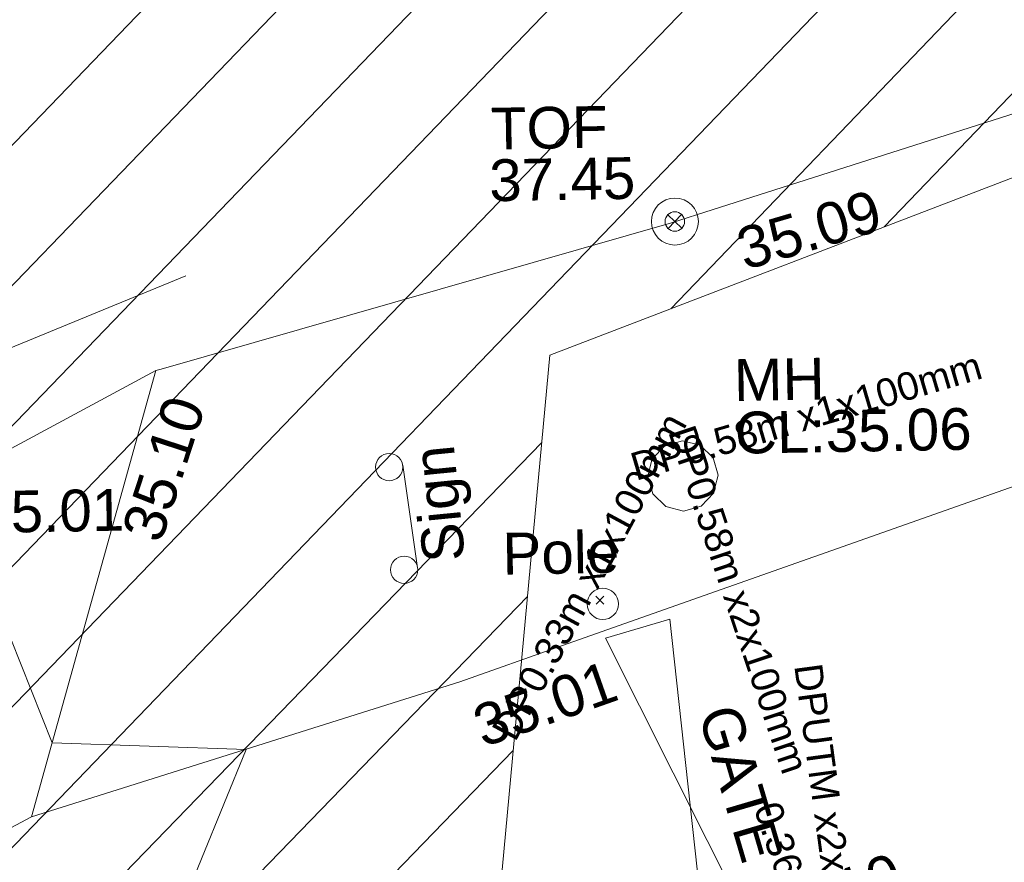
# Model space of a CAD drawing. Header units: millimetres. Extents: x -290717 to 520720, y -103372 to 287762.
# Tile 372 of 375: x 414136 to 422972, y 248456 to 256019. Entities that reach past the tile are written whole.
import ezdxf

# ---------------------------------------------------------------- set-up
doc = ezdxf.new("R2010")
doc.units = ezdxf.units.MM
for name, pattern in [('IMPORT-HIDDEN2 _3_', [4762.5, 3175, -1587.5]), ('IMPORT-UG_ELEC_QLB2 _2_', [2500, 1500, -300.0000000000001, 0, -50, 150, -300.0000000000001, 0, -200]), ('IMPORT-UG_ELEC_STREET LIGHTING_QLB2 _2_', [2700, 1500, -300.0000000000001, 0, -250, 150, -300.0000000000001, 0, -200])]:
    doc.linetypes.add(name, pattern=pattern)
for name, color, linetype, lineweight, true_color in [('00__TOPO__TOP_OF_FENCE_SYMBOL', 7, 'Continuous', 9, 0x666666), ('00_TOPO_FURN_POLE', 7, 'Continuous', 9, 0x666666), ('00_TOPO_FURN_SIGN', 7, 'Continuous', 9, 0x666666), ('00_TOPO_SERV_MH', 7, 'Continuous', 9, 0x666666), ('00_UAV_FENCE', 7, 'Continuous', 9, 0x264c2f), ('00_UAV_FORM_LINES', 7, 'Continuous', 9, 0x666666), ('00_UAV_FURN_POLE', 7, 'Continuous', 9, 0x666666), ('00_UAV_FURN_SIGN', 6, 'Continuous', 9, 0xff00ff), ('00_UAV_GATE', 7, 'Continuous', 9, 0xa50000), ('00_UAV_KERB_TOP', 7, 'Continuous', 9, 0xa500a5), ('00_UAV_LEVEL_SPOT', 7, 'Continuous', 9, 0x666666), ('00_UAV_TOP_OF_FENCE', 6, 'Continuous', 9, 0xff00ff), ('01_DTM_CONTOUR_MJR', 7, 'Continuous', 9, 0x7f3f00), ('12333-PUM-2D-U-0001-C01 - Rev2_REVIT IMPORT_dwg', 7, 'Continuous', 9, 0x767676), ('PUM-CHAMBER EXTENTS', 6, 'IMPORT-HIDDEN2 _3_', 9, 0xff00ff), ('PUM-ELECTRIC-MH', 1, 'Continuous', 9, 0xff0000), ('PUM-ELECTRIC-QLB2', 1, 'IMPORT-UG_ELEC_QLB2 _2_', 9, 0xff0000), ('PUM-UNABLE TO SURVEY', 190, 'Continuous', 9, 0x7f00ff)]:
    doc.layers.add(name, color=color, linetype=linetype, lineweight=lineweight, true_color=true_color)
doc.layers.add('00_UAV_ROAD_EDGE', color=7, linetype='Continuous', lineweight=9)
doc.layers.add('GEN-TEXT', color=7, linetype='Continuous', lineweight=9)
doc.styles.add('Arial_1', font='arial.ttf', dxfattribs={"height": 250})
doc.styles.add('Swis721 Lt BT_2', font='swissl.ttf', dxfattribs={"height": 375})

# ---------------------------------------------------------------- blocks, each defined once
blk = doc.blocks.new('12333-PUM-2D-U-0001-C01 - Rev2_REVIT IMPORT_dwg_POLE_2-2077241-Site Location Plan Existing')
at = {"layer": '00_TOPO_FURN_POLE', "color": 254, "true_color": 0xcccccc}
blk.add_circle((0, 0), 375.0000000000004, dxfattribs=at)
blk = doc.blocks.new('12333-PUM-2D-U-0001-C01 - Rev2_REVIT IMPORT_dwg__U87-2077617-Site Location Plan Existing')
at = {"layer": '00_UAV_GATE', "color": 9, "true_color": 0xe1aaaa, "flags": 128}
blk.add_lwpolyline([(289.1467817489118, 79.96335788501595), (-289.1467817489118, -79.96335788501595), (-598.8532181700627, 3290.963357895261), (-1177.146781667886, 3131.036642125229)], close=True, dxfattribs=at)
blk = doc.blocks.new('12333-PUM-2D-U-0001-C01 - Rev2_REVIT IMPORT_dwg_MSL_Node_LineworkTOF-2077248-Site Location Plan Existing')
at = {"layer": '00__TOPO__TOP_OF_FENCE_SYMBOL', "color": 254, "true_color": 0xcccccc, "flags": 128}
for points in [[(165.3591892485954, 165.3591892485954), (0, 0), (-165.3591892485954, 165.3591892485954)], [(165.3591892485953, -165.3591892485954), (0, 0), (-165.3591892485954, -165.3591892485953)]]:
    blk.add_lwpolyline(points, dxfattribs=at)
at = {"layer": '00__TOPO__TOP_OF_FENCE_SYMBOL', "color": 254, "true_color": 0xcccccc}
for radius in [562.5594001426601, 233.853208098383]:
    blk.add_circle((0, 0), radius, dxfattribs=at)
blk = doc.blocks.new('12333-PUM-2D-U-0001-C01 - Rev2_REVIT IMPORT_dwg_MSL_Sign_SYM-2077636-Site Location Plan Existing')
at = {"layer": '00_TOPO_FURN_SIGN', "color": 254, "true_color": 0xcccccc}
blk.add_line((1862.281444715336, 0), (-1862.281444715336, 0), dxfattribs=at)
for centre, radius in [((-1862.281444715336, -488.8448533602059), 488.8448533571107), ((1862.281444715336, -488.8448533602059), 488.8448533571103)]:
    blk.add_circle(centre, radius, dxfattribs=at)
blk = doc.blocks.new('12333-PUM-2D-U-0001-C01 - Rev2_REVIT IMPORT_dwg_MGS62954_T2_Galway_ITM_3d_Rev1-2077680-Site Location Plan Existing')
at = {"layer": '00_UAV_FENCE', "color": 254, "true_color": 0xcccccc, "flags": 128}
blk.add_lwpolyline([(534331332.3065, 725803754.694), (534326543.5139202, 725802317.2921587), (534326318.3065, 725802249.6940001), (534321715.5728915, 725801017.3491951), (534321668.3065, 725801004.694), (534320481.3065001, 725797020.6940001), (534319775.973277, 725796660.9665285), (534319712.4583463, 725796628.573236)], dxfattribs=at)
at = {"layer": '00_UAV_FORM_LINES', "color": 254, "true_color": 0xcccccc, "flags": 128}
for points in [[(534321952.5355, 725801850.903), (534317431.5355, 725800082.9030001), (534314914.5355, 725799295.903), (534311931.5355, 725798832.9030001), (534311152.5355, 725798768.9030001), (534310617.5355, 725798710.9030001), (534310110.5355, 725798567.903), (534309636.5355001, 725798365.9030001), (534308970.5355, 725797961.903), (534308688.5355, 725797785.9030001), (534308346.5355, 725797564.9030001), (534306999.0134682, 725796992.0943902)], [(534321668.3065, 725801004.694), (534318854.5355001, 725799553.9030001), (534316561.5355, 725798627.903), (534313934.5355, 725797923.9030002), (534312017.5355, 725797550.9030001), (534309351.9024296, 725797243.2800387)]]:
    blk.add_lwpolyline(points, dxfattribs=at)
at = {"layer": '00_UAV_ROAD_EDGE', "color": 254, "true_color": 0xcccccc, "flags": 128}
blk.add_lwpolyline([(534320481.3065002, 725797020.6940002), (534324346.3065, 725798164.6940001), (534325265.7075941, 725798470.9931043), (534329821.3065, 725799988.6940001), (534330009.8422629, 725800049.8528881), (534334765.43186, 725801592.512841), (534334852.3065, 725801620.6940001), (534337896.7353081, 725802590.4703279), (534337402.834143, 725804229.0499352), (534336228.3065, 725808125.694), (534335803.2763337, 725808952.9792106), (534333518.5451298, 725813400.0149407), (534332197.3065001, 725815971.6940001), (534331154.1407225, 725817802.9150168), (534328754.3065, 725822015.6940002), (534328674.0743663, 725822141.397082), (534325985.7716391, 725826353.274817), (534323789.8275001, 725829793.7535002), (534323548.3663774, 725830131.2141056)], dxfattribs=at)
at = {"layer": '01_DTM_CONTOUR_MJR', "color": 254, "true_color": 0xcccccc, "flags": 128}
blk.add_lwpolyline([(534321583.273838, 725795642.1787554), (534322420.0000001, 725797590.0000001), (534320680.0000002, 725797680.0000002), (534319790.0000001, 725800030.0000001)], dxfattribs=at)
at = {"xscale": 0.375, "yscale": 0.375, "zscale": 0.375}
for name, p in [('12333-PUM-2D-U-0001-C01 - Rev2_REVIT IMPORT_dwg_MSL_Node_LineworkTOF-2077248-Site Location Plan Existing', (534326348.0798658, 725802261.2851133)), ('12333-PUM-2D-U-0001-C01 - Rev2_REVIT IMPORT_dwg_POLE_2-2077241-Site Location Plan Existing', (534325641.5355001, 725798840.9030001))]:
    blk.add_blockref(name, p, dxfattribs=at)
at = {"xscale": 0.2499999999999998, "yscale": 0.2499999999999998, "zscale": 0.2499999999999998, "rotation": 277.2566279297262}
blk.add_blockref('12333-PUM-2D-U-0001-C01 - Rev2_REVIT IMPORT_dwg_MSL_Sign_SYM-2077636-Site Location Plan Existing', (534323926.8348253, 725799655.9799999), dxfattribs=at)
blk.add_blockref('12333-PUM-2D-U-0001-C01 - Rev2_REVIT IMPORT_dwg__U87-2077617-Site Location Plan Existing', (534326838.5355, 725795401.9030001))
at = {"layer": '00_TOPO_SERV_MH', "char_height": 375, "attachment_point": 1, "line_spacing_factor": 1.005061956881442, "style": 'Swis721 Lt BT_2'}
for s, insert, width in [('MH', (534326852.5549275, 725801015.9244057), 949.779278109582), ('CL:35.06', (534326852.5549275, 725800542.8311906), 2440.932744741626)]:
    blk.add_mtext(s, dxfattribs=dict(at, insert=insert, width=width))
at = {"layer": '00_UAV_FENCE', "color": 251, "true_color": 0x666666, "char_height": 375, "width": 1495.902363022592, "attachment_point": 1, "line_spacing_factor": 1.005061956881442, "style": 'Swis721 Lt BT_2'}
for s, insert, rotation in [('35.09', (534326868.6383699, 725802174.0144539), 15.393025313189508), ('35.10', (534321329.8517408, 725799565.545428), 70.96405012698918)]:
    blk.add_mtext(s, dxfattribs=dict(at, insert=insert, rotation=rotation))
at = {"layer": '00_UAV_FURN_POLE', "insert": (534324748.5281375, 725799494.0538669), "char_height": 375, "width": 1191.972994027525, "attachment_point": 1, "line_spacing_factor": 1.005061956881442, "style": 'Swis721 Lt BT_2'}
blk.add_mtext('Pole', dxfattribs=at)
at = {"layer": '00_UAV_FURN_SIGN', "color": 251, "true_color": 0x666666, "insert": (534324039.1440569, 725799227.3238395), "char_height": 375, "width": 1206.219683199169, "attachment_point": 1, "rotation": 94.61188750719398, "line_spacing_factor": 1.005061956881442, "style": 'Swis721 Lt BT_2'}
blk.add_mtext('Sign', dxfattribs=at)
at = {"layer": '00_UAV_GATE', "color": 251, "true_color": 0x666666, "insert": (534326840.0274331, 725797946.2148511), "char_height": 375, "width": 1567.13580888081, "attachment_point": 1, "rotation": 285.40783004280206, "line_spacing_factor": 1.005061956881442, "style": 'Swis721 Lt BT_2'}
blk.add_mtext('GATE', dxfattribs=at)
at = {"layer": '00_UAV_KERB_TOP', "color": 251, "true_color": 0x666666, "insert": (534326954.441619, 725796163.8941609), "char_height": 375, "width": 1495.902363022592, "attachment_point": 1, "rotation": 18.05566976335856, "line_spacing_factor": 1.005061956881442, "style": 'Swis721 Lt BT_2'}
blk.add_mtext('35.10', dxfattribs=at)
at = {"layer": '00_UAV_LEVEL_SPOT', "insert": (534320051.8765643, 725799949.1441548), "char_height": 375, "width": 1495.902363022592, "attachment_point": 1, "line_spacing_factor": 1.005061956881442, "style": 'Swis721 Lt BT_2'}
blk.add_mtext('35.01', dxfattribs=at)
at = {"layer": '00_UAV_ROAD_EDGE', "color": 251, "true_color": 0x666666, "insert": (534324427.2617353, 725797925.8772099), "char_height": 375, "width": 1495.902363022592, "attachment_point": 1, "rotation": 18.4255298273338, "line_spacing_factor": 1.005061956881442, "style": 'Swis721 Lt BT_2'}
blk.add_mtext('35.01', dxfattribs=at)
at = {"layer": '00_UAV_TOP_OF_FENCE', "color": 251, "true_color": 0x666666, "char_height": 375, "attachment_point": 1, "line_spacing_factor": 1.005061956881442, "style": 'Swis721 Lt BT_2'}
for s, insert, width in [('TOF', (534324711.4297192, 725803310.1000347), 1163.479615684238), ('37.45', (534324689.0060774, 725802846.7233299), 1495.902363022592)]:
    blk.add_mtext(s, dxfattribs=dict(at, insert=insert, width=width))
blk = doc.blocks.new('12333-PUM-2D-U-0001-C01 - Rev2_REVIT IMPORT_dwg-1620468-Site Location Plan Existing')
at = {"layer": 'PUM-CHAMBER EXTENTS', "true_color": 0xfff4d4}
h = blk.add_hatch(dxfattribs=at)
h.set_pattern_fill('FP_14', style=0, pattern_type=2)
h.set_pattern_definition([(45, (-533641079.65, -725615854.3560001), (-618.7184335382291, 618.7184335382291), [])])
h.paths.add_polyline_path([(548820.3501529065, 143595.6438214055), (598554.7265481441, 155705.0015586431), (665880.350152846, 173780.643821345), (683590.8699340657, 180379.6662089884), (684126.292145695, 185226.5029211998), (699646.6566527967, 190872.8378213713), (682988.0270851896, 214267.7933273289), (606098.2658213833, 215609.9091025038), (611594.7356529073, 198837.6438862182), (620808.8827925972, 194892.6093451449), (622809.8820558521, 181730.4029184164), (546425.3200724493, 167969.8622055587), (546575.8377649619, 166438.0438213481), (546752.1501529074, 166438.0438213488), (546742.8316869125, 165904.1892620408), (546628.8411191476, 165898.6287465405), (546695.6373264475, 165218.8438213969), (546866.4501528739, 165218.8438214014), (546857.1396212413, 164685.44382141), (546748.0496345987, 164685.443821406), (546816.1401362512, 163992.4868641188), (546980.7501529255, 163999.6438213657), (547018.8501528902, 163466.243821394), (546868.4915593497, 163459.7064912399), (546935.2364494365, 162780.4438213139), (547056.9501529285, 162780.4438213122), (547056.9501528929, 162323.2438213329), (546980.1612849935, 162323.2438213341), (547055.375663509, 161557.7871773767), (547133.1501528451, 161561.2438213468), (547171.2501528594, 161104.0438213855), (547100.264113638, 161100.9574718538), (547167.3480998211, 160418.2438213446), (547285.5501528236, 160418.2438213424), (547285.5501528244, 159884.8438213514), (547219.7604079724, 159884.8438213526), (547286.664106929, 159203.9649537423), (547399.8501529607, 159199.0438213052), (547361.7501529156, 158665.643821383), (547339.521844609, 158666.0318179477), (547526.6396990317, 156761.7336279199), (547552.250152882, 156760.6438213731), (547555.1797682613, 156471.2813760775), (547638.9409207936, 155618.8442227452), (547666.5501528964, 155617.6438213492), (547669.1799035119, 155311.102130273), (547744.1895742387, 154547.7287972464), (547818.950152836, 154550.8438213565), (547809.6327004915, 154017.0473340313), (547796.3901281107, 154016.4838203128), (547863.8113582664, 153330.3380382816), (547895.1501528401, 153331.6438213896), (547933.2501528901, 152798.2438213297), (547916.1638860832, 152797.5464226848), (547983.733439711, 152109.8911528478), (548047.5501528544, 152112.4438213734), (548085.6501528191, 151579.0438214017), (548036.0897145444, 151577.0614038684), (548096.0084987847, 150967.2680053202), (548123.7501529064, 150969.4438213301), (548161.850152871, 150436.0438213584), (548148.313419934, 150434.9608827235), (548720.0288377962, 144616.6137303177)])
h.paths.add_polyline_path([(507602.6006529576, 195456.4678212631), (521342.9320607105, 197371.1634294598), (539189.5091527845, 196672.9153214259), (560381.4725447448, 200828.819264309), (577694.2496529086, 209009.0883214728), (593968.6270046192, 215821.6327356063), (467149.496982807, 218035.2688842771), (468398.9507812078, 211588.5258330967), (490993.690740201, 198483.5081887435), (503467.5815323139, 197676.0129840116), (507337.4300206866, 195598.8028811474)])
at = {"layer": 'GEN-TEXT', "color": 253, "true_color": 0xaaaaaa}
for p, q in [((684500.9948138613, 182985.2884822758), (684571.7054919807, 183055.999160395)), ((684571.7054919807, 182985.2884822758), (684500.9948138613, 183055.999160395))]:
    blk.add_line(p, q, dxfattribs=at)
at = {"layer": 'PUM-ELECTRIC-MH', "color": 21, "true_color": 0xffaaaa, "flags": 128}
blk.add_lwpolyline([(685617.1416189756, 184123.1438213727), (685574.833584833, 184281.0395543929), (685459.2458859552, 184396.6272532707), (685301.350152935, 184438.9352874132), (685143.4544199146, 184396.6272532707), (685027.866721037, 184281.0395543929), (685012.8754890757, 184225.0915152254), (684985.5586868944, 184123.1438213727), (685027.866721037, 183965.2480883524), (685143.4544199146, 183849.6603894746), (685301.350152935, 183807.3523553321), (685459.2458859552, 183849.6603894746), (685574.833584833, 183965.2480883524), (685589.8248167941, 184021.19612752)], close=True, dxfattribs=at)
at = {"layer": 'PUM-UNABLE TO SURVEY', "color": 7, "true_color": 0xfff4d4, "flags": 128}
blk.add_lwpolyline([(548148.3134199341, 150434.9608827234), (548820.3501529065, 143595.6438214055), (598554.7265481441, 155705.0015586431), (665880.350152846, 173780.643821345), (683590.8699340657, 180379.6662089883), (684126.292145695, 185226.5029211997), (699646.6566527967, 190872.8378213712), (682988.0270851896, 214267.7933273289)], dxfattribs=at)
blk.add_blockref('12333-PUM-2D-U-0001-C01 - Rev2_REVIT IMPORT_dwg_MGS62954_T2_Galway_ITM_3d_Rev1-2077680-Site Location Plan Existing', (-533641079.6498471, -725615854.3561786))
at = {"layer": 'PUM-ELECTRIC-QLB2', "char_height": 250, "attachment_point": 2, "line_spacing_factor": 0.9417779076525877, "style": 'Arial_1'}
for s, insert, width, rotation in [('DP0.58m x1x100mm', (686382.9058190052, 184760.9766743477), 3893.2779916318, 15.468543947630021), ('DP0.33m x1x100mm', (684335.4117132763, 183296.852512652), 3893.2779916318, 60.625959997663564), ('DP0.58m x2x100mm', (685901.1277266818, 183042.2215227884), 3893.2779916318, 287.45655813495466), ('DPUTM x2xUTSmm', (686701.2590751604, 180861.1740496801), 3767.787112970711, 276.660425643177), ('0.36m', (686265.8758460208, 180744.6526904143), 1160.025439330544, 287.45655813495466)]:
    blk.add_mtext(s, dxfattribs=dict(at, insert=insert, width=width, rotation=rotation))

msp = doc.modelspace()

# ---------------------------------------------------------------- block references
at = {"layer": '12333-PUM-2D-U-0001-C01 - Rev2_REVIT IMPORT_dwg', "color": 254, "linetype": 'IMPORT-UG_ELEC_STREET LIGHTING_QLB2 _2_', "true_color": 0xffd4d4, "rotation": 0.9999999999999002}
msp.add_blockref('12333-PUM-2D-U-0001-C01 - Rev2_REVIT IMPORT_dwg-1620468-Site Location Plan Existing', (-261895.0770586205, 55869.5817132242), dxfattribs=at)

doc.saveas('drawing.dxf')
